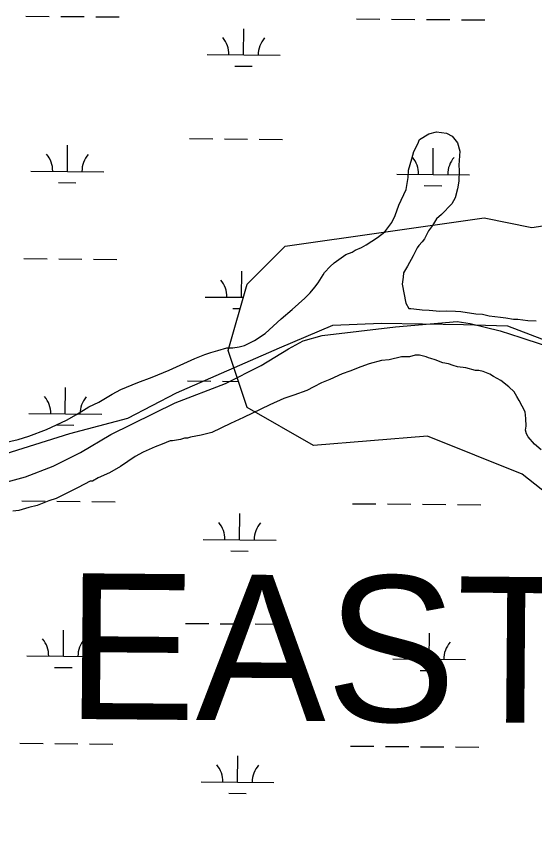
# Model space of a CAD drawing. Extents: x 3271442 to 3309282, y 752266 to 777610.
# Drawn here: x 3302529 to 3303240, y 770763 to 771872 of the extents above; entities that cross this region are included whole.
import ezdxf

# ---------------------------------------------------------------- set-up
doc = ezdxf.new("R2010")
doc.units = 0
for name, color, linetype in [('V-ROAD-CNTR', 7, 'Continuous'), ('V-SITE-VEGE', 7, 'Continuous'), ('V-TOPO-GNAM-IDEN', 7, 'Continuous'), ('V-WETL-SWMP', 7, 'Continuous')]:
    doc.layers.add(name, color=color, linetype=linetype)

msp = doc.modelspace()

# ---------------------------------------------------------------- linework, layer by layer
at = {"layer": 'V-ROAD-CNTR'}
for points in [[(3301576.2, 770712.3), (3301606.9, 770861.1), (3301680.9, 770943), (3301786.6, 771001.7), (3301885, 771049.9), (3302008.7, 771102.4), (3302131.5, 771142.7), (3302234.1, 771174), (3302339.2, 771193.3), (3302422.7, 771220.4), (3302505.6, 771269.3), (3302602.1, 771299.8), (3302681.9, 771320.7), (3302748.8, 771355.2), (3302890.1, 771417.3), (3302963.3, 771448.1), (3303030, 771451.2), (3303142.4, 771449.1), (3303203, 771447.2), (3303249.5, 771429.7), (3303326.2, 771422.8)], [(3302484, 771224.6), (3302541.6, 771240.2), (3302579.4, 771254.8), (3302617, 771273.6), (3302658.6, 771298.1), (3302746.8, 771341.5), (3302816.1, 771368.1), (3302865, 771393.1), (3302902.3, 771415.7), (3302922.3, 771426.7), (3302948.5, 771434.3), (3303049.3, 771445.9), (3303133.9, 771453.5), (3303151.7, 771450.7), (3303192.7, 771440.3), (3303220.9, 771431.5), (3303250.3, 771421.7)]]:
    msp.add_lwpolyline(points, dxfattribs=at)
at = {"layer": 'V-SITE-VEGE'}
for p, q in [((3303081.9, 771703.1), (3303094.7, 771710.9)), ((3303094.7, 771710.9), (3303105.3, 771713.7)), ((3303105.3, 771713.7), (3303119.2, 771711.7)), ((3303119.2, 771711.7), (3303126.7, 771707.8)), ((3303126.7, 771707.8), (3303134.4, 771698.3)), ((3303074.3, 771686.5), (3303079.7, 771697.3)), ((3303079.7, 771697.3), (3303081.9, 771703.1)), ((3303134.4, 771698.3), (3303137.2, 771686.9)), ((3303071.4, 771676.6), (3303074.3, 771686.5)), ((3303137.2, 771686.9), (3303136.2, 771668.1)), ((3303067, 771660.9), (3303071.4, 771676.6)), ((3303136.2, 771668.1), (3303136.5, 771660.7)), ((3303063.8, 771634.6), (3303066.5, 771651)), ((3303066.5, 771651), (3303067, 771660.9)), ((3303136.5, 771660.7), (3303136.2, 771646)), ((3303136.2, 771646), (3303134.1, 771635.3)), ((3303053.9, 771613), (3303063.8, 771634.6)), ((3303134.1, 771635.3), (3303131.2, 771623)), ((3303131.2, 771623), (3303126.6, 771614.6)), ((3303048.6, 771598.9), (3303053.9, 771613)), ((3303126.6, 771614.6), (3303112.3, 771600.3)), ((3303044, 771589), (3303048.6, 771598.9)), ((3303112.3, 771600.3), (3303105.2, 771594.3)), ((3303034.7, 771576.4), (3303044, 771589)), ((3303099.8, 771585.1), (3303094.3, 771577.6)), ((3303105.2, 771594.3), (3303099.8, 771585.1)), ((3303024.3, 771568.7), (3303034.7, 771576.4)), ((3303094.3, 771577.6), (3303088.9, 771566.8)), ((3303009.1, 771558.4), (3303024.3, 771568.7)), ((3303085.8, 771562.6), (3303081.1, 771557.5)), ((3303088.9, 771566.8), (3303085.8, 771562.6)), ((3302989.8, 771548.7), (3302993.8, 771551.3)), ((3302993.8, 771551.3), (3303002.7, 771554.9)), ((3303002.7, 771554.9), (3303009.1, 771558.4)), ((3303077.2, 771550.8), (3303073.4, 771543.4)), ((3303078.7, 771554.2), (3303077.2, 771550.8)), ((3303081.1, 771557.5), (3303078.7, 771554.2)), ((3302965, 771534), (3302974.5, 771540.9)), ((3302974.5, 771540.9), (3302980.9, 771545.2)), ((3302980.9, 771545.2), (3302989.8, 771548.7)), ((3303073.4, 771543.4), (3303065.7, 771529.2)), ((3302951.5, 771520.5), (3302959.4, 771528.9)), ((3302959.4, 771528.9), (3302965, 771534)), ((3303065.7, 771529.2), (3303060.3, 771520)), ((3302950, 771517.2), (3302951.5, 771520.5)), ((3303060.3, 771520), (3303059.6, 771514.3)), ((3302943, 771506.3), (3302950, 771517.2)), ((3303059.6, 771514.3), (3303058.3, 771504.4)), ((3302932, 771492.8), (3302938.3, 771500.4)), ((3302938.3, 771500.4), (3302943, 771506.3)), ((3303058.3, 771504.4), (3303063.3, 771478.4)), ((3302907.4, 771469.9), (3302924.9, 771485.2)), ((3302924.9, 771485.2), (3302932, 771492.8)), ((3303063.3, 771478.4), (3303067.6, 771471.2)), ((3302892.3, 771457.2), (3302907.4, 771469.9)), ((3303067.6, 771471.2), (3303070.1, 771471.3)), ((3303070.1, 771471.3), (3303074.2, 771470.6)), ((3303074.2, 771470.6), (3303085.7, 771469.4)), ((3303085.7, 771469.4), (3303095.5, 771468.9)), ((3303095.5, 771468.9), (3303110.2, 771467.7)), ((3303110.2, 771467.7), (3303119.2, 771468)), ((3303119.2, 771468), (3303131.5, 771467.6)), ((3303131.5, 771467.6), (3303138.9, 771467.1)), ((3303138.9, 771467.1), (3303159.4, 771463.7)), ((3303159.4, 771463.7), (3303168.4, 771463.2)), ((3303168.4, 771463.2), (3303177.5, 771461)), ((3302870.1, 771436.8), (3302892.3, 771457.2)), ((3303177.5, 771461), (3303193.1, 771459.1)), ((3303193.1, 771459.1), (3303200.5, 771458.5)), ((3303200.5, 771458.5), (3303211.2, 771456.4)), ((3303211.2, 771456.4), (3303216.9, 771456.6)), ((3303216.9, 771456.6), (3303230.9, 771454.6)), ((3303230.9, 771454.6), (3303242.3, 771454.2)), ((3302855.7, 771427.3), (3302870.1, 771436.8)), ((3302825.8, 771417.3), (3302834.7, 771418.5)), ((3302834.7, 771418.5), (3302842, 771420.3)), ((3302842, 771420.3), (3302855.7, 771427.3)), ((3302774, 771402.5), (3302787.7, 771407.9)), ((3302787.7, 771407.9), (3302795.8, 771410.6)), ((3302795.8, 771410.6), (3302805.5, 771413.4)), ((3302805.5, 771413.4), (3302817.6, 771417.1)), ((3302817.6, 771417.1), (3302825.8, 771417.3)), ((3303076.3, 771406.9), (3303068.2, 771405)), ((3303082, 771407.1), (3303076.3, 771406.9)), ((3303091.1, 771405), (3303082, 771407.1)), ((3302738.5, 771386.6), (3302774, 771402.5)), ((3303030, 771399.7), (3303012.9, 771395)), ((3303040.5, 771400.8), (3303030, 771399.7)), ((3303057.6, 771404.7), (3303040.5, 771400.8)), ((3303068.2, 771405), (3303057.6, 771404.7)), ((3303094.4, 771403.4), (3303091.1, 771405)), ((3303097.7, 771402.7), (3303094.4, 771403.4)), ((3303103.5, 771400.5), (3303097.7, 771402.7)), ((3303114.3, 771396.8), (3303103.5, 771400.5)), ((3303121.7, 771395.4), (3303114.3, 771396.8)), ((3302715.1, 771376.8), (3302738.5, 771386.6)), ((3302986.3, 771385.1), (3302975.8, 771381.5)), ((3303001.6, 771391.3), (3302986.3, 771385.1)), ((3303012.9, 771395), (3303001.6, 771391.3)), ((3303128.3, 771393.1), (3303121.7, 771395.4)), ((3303134.1, 771390.9), (3303128.3, 771393.1)), ((3303145.6, 771389.6), (3303134.1, 771390.9)), ((3303158.8, 771386), (3303145.6, 771389.6)), ((3303163.7, 771386.1), (3303158.8, 771386)), ((3303169.4, 771384.7), (3303163.7, 771386.1)), ((3303178.6, 771380.9), (3303169.4, 771384.7)), ((3302695.8, 771369.7), (3302715.1, 771376.8)), ((3302958.9, 771373.6), (3302947.6, 771369.1)), ((3302975.8, 771381.5), (3302958.9, 771373.6)), ((3303183.6, 771377.8), (3303178.6, 771380.9)), ((3303193.6, 771372.4), (3303183.6, 771377.8)), ((3302672.4, 771359.9), (3302695.8, 771369.7)), ((3302937.1, 771363.8), (3302927.5, 771358.6)), ((3302947.6, 771369.1), (3302937.1, 771363.8)), ((3303204.5, 771363.8), (3303193.6, 771372.4)), ((3303212.1, 771356.7), (3303204.5, 771363.8)), ((3302641.9, 771342.5), (3302660.3, 771353.8)), ((3302660.3, 771353.8), (3302672.4, 771359.9)), ((3302909.7, 771352.3), (3302896, 771347.7)), ((3302927.5, 771358.6), (3302909.7, 771352.3)), ((3303215.6, 771350.3), (3303212.1, 771356.7)), ((3302628.2, 771336.3), (3302641.9, 771342.5)), ((3302896, 771347.7), (3302876.7, 771338.9)), ((3303219, 771344.7), (3303215.6, 771350.3)), ((3303226.9, 771329.4), (3303219, 771344.7)), ((3302611.4, 771325.9), (3302628.2, 771336.3)), ((3302864.6, 771332.8), (3302840.5, 771321.4)), ((3302876.7, 771338.9), (3302864.6, 771332.8)), ((3303228, 771320.4), (3303226.9, 771329.4)), ((3302570.4, 771305), (3302597.8, 771318.1)), ((3302597.8, 771318.1), (3302611.4, 771325.9)), ((3302840.5, 771321.4), (3302822.7, 771313.4)), ((3303228.4, 771309.8), (3303228, 771320.4)), ((3302822.7, 771313.4), (3302797, 771301.1)), ((3303227.7, 771304.1), (3303228.4, 771309.8)), ((3302531.6, 771291.4), (3302546.2, 771296)), ((3302546.2, 771296), (3302570.4, 771305)), ((3302782.4, 771297.3), (3302767.8, 771294.4)), ((3302797, 771301.1), (3302782.4, 771297.3)), ((3303228.7, 771299.2), (3303227.7, 771304.1)), ((3303231.3, 771295.2), (3303228.7, 771299.2)), ((3302511.3, 771286.6), (3302531.6, 771291.4)), ((3302728.9, 771284.9), (3302719.2, 771281.3)), ((3302740.1, 771289.4), (3302728.9, 771284.9)), ((3302743.4, 771289.5), (3302740.1, 771289.4)), ((3302754, 771291.5), (3302743.4, 771289.5)), ((3302759.6, 771293.3), (3302754, 771291.5)), ((3302763.7, 771293.4), (3302759.6, 771293.3)), ((3302767.8, 771294.4), (3302763.7, 771293.4)), ((3303239.8, 771284.9), (3303231.3, 771295.2)), ((3303249.1, 771277), (3303239.8, 771284.9)), ((3302703, 771274.2), (3302691.8, 771268.1)), ((3302719.2, 771281.3), (3302703, 771274.2)), ((3302691.8, 771268.1), (3302671.8, 771254.4)), ((3302671.8, 771254.4), (3302656.6, 771245.7)), ((3302656.6, 771245.7), (3302641.3, 771238.7)), ((3302630, 771234.2), (3302613.9, 771225.5)), ((3302633.3, 771234.3), (3302630, 771234.2)), ((3302641.3, 771238.7), (3302633.3, 771234.3)), ((3302601.1, 771219.3), (3302583.4, 771210.6)), ((3302613.9, 771225.5), (3302601.1, 771219.3)), ((3302573.7, 771207), (3302557.5, 771200.7)), ((3302583.4, 771210.6), (3302573.7, 771207)), ((3302546.2, 771197.9), (3302532.4, 771194.1)), ((3302557.5, 771200.7), (3302546.2, 771197.9)), ((3302532.4, 771194.1), (3302524.3, 771193))]:
    msp.add_line(p, q, dxfattribs=at)
at = {"layer": 'V-WETL-SWMP'}
for p, q in [((3302541.8, 771872.4), (3302573.8, 771872.1)), ((3302589.8, 771872), (3302621.8, 771871.7)), ((3302637.8, 771871.6), (3302669.8, 771871.3)), ((3302995.7, 771868.6), (3303027.7, 771868.4)), ((3303043.7, 771868.2), (3303075.7, 771868)), ((3303091.7, 771867.8), (3303123.7, 771867.6)), ((3303139.7, 771867.4), (3303171.7, 771867.2)), ((3302840.7, 771819.1), (3302841, 771855.1)), ((3302790.7, 771819.6), (3302890.7, 771818.7)), ((3302828.5, 771803.8), (3302852.5, 771803.6)), ((3302598.9, 771659.3), (3302599.2, 771695.3)), ((3302766.3, 771704.3), (3302798.3, 771704.1)), ((3302814.3, 771703.9), (3302846.3, 771703.7)), ((3302862.3, 771703.5), (3302894.3, 771703.3)), ((3303100.8, 771655.1), (3303101, 771691.1)), ((3302548.9, 771659.7), (3302648.9, 771658.9)), ((3303050.8, 771655.5), (3303150.7, 771654.7)), ((3302586.7, 771643.9), (3302610.7, 771643.7)), ((3303088.6, 771639.8), (3303112.6, 771639.6)), ((3302897.7, 771556.5), (3303170.9, 771595.6)), ((3303170.9, 771595.6), (3303236, 771582.5)), ((3303236, 771582.5), (3303327.1, 771595.6)), ((3302845.6, 771504.4), (3302897.7, 771556.5)), ((3302539, 771539.7), (3302571, 771539.4)), ((3302587, 771539.3), (3302619, 771539)), ((3302635, 771538.9), (3302667, 771538.6)), ((3302837.9, 771486.5), (3302838.2, 771522.5)), ((3302819.6, 771413.3), (3302845.6, 771504.4)), ((3302787.9, 771486.9), (3302840.5, 771486.5)), ((3302825.8, 771471.2), (3302836.1, 771471.1)), ((3302845.6, 771335.2), (3302819.6, 771413.3)), ((3302596.1, 771326.6), (3302596.4, 771362.6)), ((3302763.6, 771371.7), (3302795.6, 771371.4)), ((3302811.6, 771371.3), (3302833.7, 771371.1)), ((3302936.7, 771283.1), (3302845.6, 771335.2)), ((3302546.1, 771327), (3302646.1, 771326.2)), ((3302584, 771311.3), (3302608, 771311.1)), ((3303092.9, 771296.1), (3302936.7, 771283.1)), ((3303223, 771244), (3303092.9, 771296.1)), ((3303288, 771191.9), (3303223, 771244)), ((3302536.3, 771207), (3302568.3, 771206.8)), ((3302584.3, 771206.6), (3302616.3, 771206.4)), ((3302632.3, 771206.2), (3302664.3, 771206)), ((3302990.2, 771203.3), (3303022.2, 771203)), ((3303038.2, 771202.9), (3303070.2, 771202.6)), ((3303086.2, 771202.5), (3303118.2, 771202.2)), ((3303134.2, 771202.1), (3303166.2, 771201.8)), ((3302835.2, 771153.8), (3302835.5, 771189.8)), ((3302785.2, 771154.2), (3302885.2, 771153.4)), ((3302823.1, 771138.5), (3302847, 771138.3)), ((3302593.4, 770993.9), (3302593.7, 771029.9)), ((3302760.8, 771039), (3302792.8, 771038.7)), ((3302808.8, 771038.6), (3302840.8, 771038.3)), ((3302856.8, 771038.2), (3302888.8, 771037.9)), ((3303095.3, 770989.8), (3303095.6, 771025.8)), ((3302543.4, 770994.4), (3302643.4, 770993.5)), ((3303045.3, 770990.2), (3303145.3, 770989.4)), ((3302581.3, 770978.6), (3302605.3, 770978.4)), ((3303083.1, 770974.5), (3303107.1, 770974.3)), ((3302533.5, 770874.4), (3302565.5, 770874.1)), ((3302581.5, 770874), (3302613.5, 770873.7)), ((3302629.5, 770873.6), (3302661.5, 770873.3)), ((3302987.4, 770870.6), (3303019.4, 770870.4)), ((3303035.4, 770870.2), (3303067.4, 770870)), ((3303083.4, 770869.8), (3303115.4, 770869.6)), ((3303131.4, 770869.4), (3303163.4, 770869.2)), ((3302832.4, 770821.2), (3302832.7, 770857.2)), ((3302782.4, 770821.6), (3302882.4, 770820.7)), ((3302820.3, 770805.8), (3302844.3, 770805.6))]:
    msp.add_line(p, q, dxfattribs=at)
for centre, start, end in [((3302785.4, 771820.1), 358.7563, 40.2999), ((3302895.9, 771819.2), 138.7563, 180.2999), ((3302543.6, 771660.2), 358.7563, 40.2999), ((3302654.1, 771659.3), 138.7563, 180.2999), ((3303045.5, 771656.1), 358.7563, 40.2999), ((3303156, 771655.2), 138.7563, 180.2999), ((3302782.7, 771487.4), 358.7563, 40.2999), ((3302540.9, 771327.5), 358.7563, 40.2999), ((3302651.4, 771326.6), 138.7563, 180.2999), ((3302779.9, 771154.7), 358.7563, 40.2999), ((3302890.4, 771153.8), 138.7563, 180.2999), ((3302538.1, 770994.9), 358.7563, 40.2999), ((3302648.6, 770994), 138.7563, 180.2999), ((3303040, 770990.7), 358.7563, 40.2999), ((3303150.5, 770989.8), 138.7563, 180.2999), ((3302777.2, 770822.1), 358.7563, 40.2999), ((3302887.7, 770821.2), 138.7563, 180.2999)]:
    msp.add_arc(centre, 35.2, start, end, dxfattribs=at)

# ---------------------------------------------------------------- texts
at = {"layer": 'V-TOPO-GNAM-IDEN'}
msp.add_text('EAST', height=200, rotation=359.5281, dxfattribs=at).set_placement((3302596.6, 770907.9))

doc.saveas('drawing.dxf')
